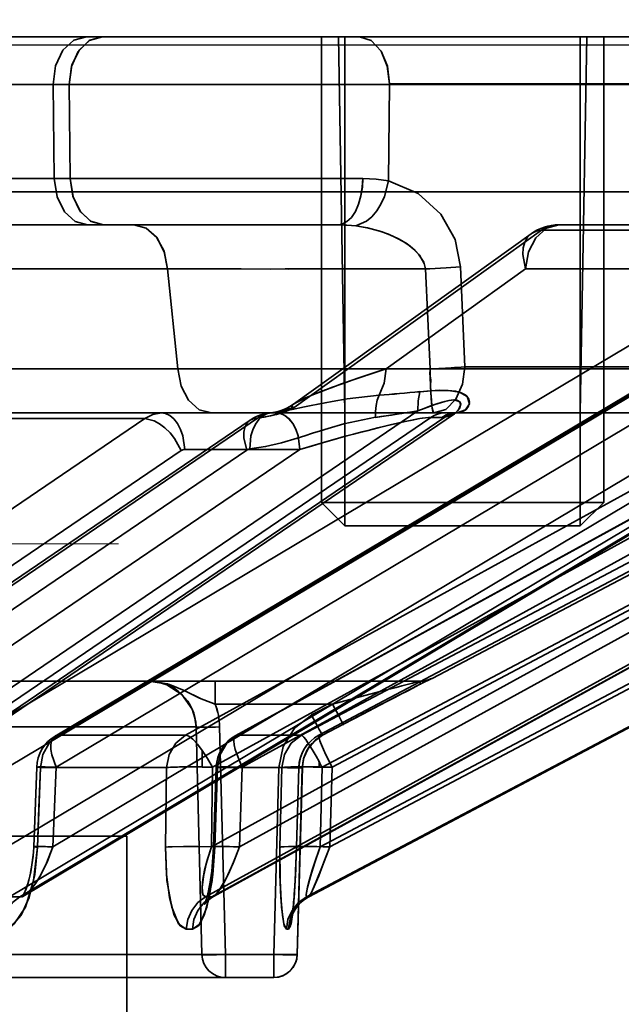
# Model space of a CAD drawing. Header units: millimetres. Extents: x -1465 to 393277, y -3788 to 454312.
# Tile 361 of 656: x 358136 to 358148, y 11940 to 11961. Entities that reach past the tile are written whole.
import ezdxf

# ---------------------------------------------------------------- set-up
doc = ezdxf.new("R2010")
doc.units = ezdxf.units.MM
doc.header["$XCLIPFRAME"] = 2
doc.linetypes.add('DASHED', pattern=[0.75, 0.5, -0.25])
for name, color, linetype in [('AHU03-3-68634OBJ', 8, 'Continuous'), ('EC-MTR_250-0_7OBJ', 8, 'Continuous'), ('FLUID-Wy2', 8, 'Continuous'), ('HEX_HEAD_SCR_M6X16OBJ', 8, 'Continuous')]:
    doc.layers.add(name, color=color, linetype=linetype)
picture_1 = doc.add_image_def('image1.bmp', size_in_pixel=(951, 911))

msp = doc.modelspace()

# ---------------------------------------------------------------- linework, layer by layer
at = {"layer": 'AHU03-3-68634OBJ', "color": 8, "linetype": 'Continuous', "lineweight": 35, "ltscale": 100}
msp.add_line((358221.129, 11960.602), (357953.129, 11960.602), dxfattribs=at)
at = {"layer": 'EC-MTR_250-0_7OBJ', "color": 8, "linetype": 'Continuous', "lineweight": 35, "ltscale": 100}
for p, q in [((358097.358, 11960.602), (358137.119, 11960.602)), ((358137.459, 11960.602), (358137.119, 11960.602)), ((358137.459, 11960.602), (358162.534, 11960.602)), ((358142.611, 11952.602), (358142.472, 11960.602)), ((358147.611, 11952.602), (358147.751, 11960.602)), ((358134, 11959.584), (358136.412, 11959.584)), ((358136.412, 11959.584), (358136.436, 11957.584)), ((358136.412, 11959.584), (358136.752, 11959.584)), ((358136.777, 11957.584), (358136.752, 11959.584)), ((358143.56, 11959.584), (358136.752, 11959.584)), ((358143.537, 11957.539), (358143.56, 11959.584)), ((358163.474, 11959.602), (358143.56, 11959.602)), ((358163.474, 11959.584), (358143.56, 11959.584)), ((358142.992, 11957.584), (358095.972, 11957.584)), ((358136.777, 11957.584), (358142.992, 11957.584)), ((358154.262, 11957.302), (358027.742, 11957.302)), ((358109.642, 11956.602), (358142.46, 11956.602)), ((358141.52, 11952.789), (358146.572, 11956.414)), ((358146.786, 11956.486), (358141.53, 11952.717)), ((358144.467, 11946.959), (358162.569, 11956.486)), ((358152.865, 11956.486), (358146.786, 11956.486)), ((358153.431, 11956.602), (358147.155, 11956.602)), ((358152.027, 11956.052), (358134.761, 11945.752)), ((358136.454, 11945.731), (358153.721, 11956.031)), ((358153.798, 11956.052), (358136.529, 11945.752)), ((358157.963, 11956.052), (358139.228, 11945.752)), ((358140.291, 11945.745), (358159.028, 11956.045)), ((358159.054, 11956.052), (358140.316, 11945.752)), ((358161.177, 11956.052), (358141.692, 11945.752)), ((358161.545, 11956.052), (358142.06, 11945.752)), ((358138.842, 11955.664), (358134.295, 11955.664)), ((358139.065, 11953.538), (358138.842, 11955.664)), ((358143.489, 11953.539), (358146.449, 11955.664)), ((358146.449, 11955.664), (358143.489, 11953.539)), ((358144.321, 11955.665), (358144.424, 11953.538)), ((358145.07, 11955.712), (358145.162, 11953.584)), ((358150.996, 11955.664), (358146.449, 11955.664)), ((358152.715, 11955.372), (358135.447, 11945.072)), ((358153.741, 11955.372), (358136.474, 11945.072)), ((358158.535, 11955.372), (358139.798, 11945.072)), ((358159.167, 11955.372), (358140.43, 11945.072)), ((358161.61, 11955.372), (358142.125, 11945.072)), ((358161.824, 11955.372), (358142.339, 11945.072)), ((358139.065, 11953.538), (358131.522, 11953.539)), ((358151.031, 11953.538), (358143.489, 11953.539)), ((358153.304, 11953.584), (358145.162, 11953.584)), ((358151.694, 11953.081), (358135.437, 11943.379)), ((358152.665, 11953.081), (358136.409, 11943.379)), ((358157.414, 11953.081), (358139.775, 11943.379)), ((358158.012, 11953.081), (358140.373, 11943.379)), ((358160.433, 11953.081), (358142.089, 11943.379)), ((358160.635, 11953.081), (358142.291, 11943.379)), ((358144.162, 11952.646), (358130.551, 11943.379)), ((358141.109, 11952.616), (358141.195, 11952.636)), ((358141.195, 11952.635), (358141.281, 11952.663)), ((358141.281, 11952.662), (358141.365, 11952.698)), ((358141.444, 11952.74), (358141.519, 11952.788)), ((358138.359, 11952.486), (358128.464, 11945.752)), ((358144.436, 11952.509), (358129.462, 11942.314)), ((358144.732, 11952.512), (358129.755, 11942.314)), ((358129.952, 11942.384), (358144.937, 11952.587)), ((358130.689, 11945.705), (358140.597, 11952.448)), ((358140.753, 11952.494), (358130.843, 11945.752)), ((358138.359, 11952.486), (358131.601, 11952.486)), ((358144.724, 11952.602), (358134.695, 11952.602)), ((358144.436, 11952.509), (358144.673, 11952.509)), ((358144.961, 11952.602), (358144.724, 11952.602)), ((358144.951, 11952.596), (358144.937, 11952.587)), ((358152.552, 11952.602), (358144.961, 11952.602)), ((358144.966, 11952.602), (358144.968, 11952.602)), ((358152.387, 11952.401), (358135.484, 11942.314)), ((358152.604, 11952.401), (358135.702, 11942.314)), ((358135.801, 11942.346), (358152.686, 11952.422)), ((358157.989, 11952.401), (358139.649, 11942.314)), ((358158.123, 11952.401), (358139.783, 11942.314)), ((358139.818, 11942.324), (358158.152, 11952.408)), ((358160.868, 11952.401), (358141.795, 11942.314)), ((358160.916, 11952.401), (358141.84, 11942.314)), ((358141.844, 11942.315), (358160.916, 11952.401)), ((358139.136, 11951.806), (358129.239, 11945.072)), ((358141.655, 11951.829), (358129.244, 11943.379)), ((358140.528, 11951.814), (358130.621, 11945.072)), ((358141.655, 11951.829), (358139.208, 11951.829)), ((358086.116, 11946.902), (358138.451, 11946.902)), ((358138.451, 11946.902), (358139.856, 11946.902)), ((358139.856, 11946.902), (358139.856, 11946.415)), ((358139.856, 11946.902), (358144.234, 11946.902)), ((358144.268, 11946.864), (358144.03, 11946.742)), ((358144.367, 11946.914), (358144.253, 11946.856)), ((358144.402, 11946.932), (358144.356, 11946.909)), ((358144.42, 11946.941), (358144.402, 11946.932)), ((358144.427, 11946.944), (358144.42, 11946.941)), ((358144.429, 11946.945), (358144.427, 11946.944)), ((358144.458, 11946.959), (358144.467, 11946.959)), ((358143.729, 11946.586), (358143.311, 11946.368)), ((358144.03, 11946.742), (358143.705, 11946.573)), ((358142.347, 11946.415), (358139.856, 11946.415)), ((358141.904, 11946.182), (358142.347, 11946.415)), ((358143.34, 11946.383), (358142.905, 11946.156)), ((358141.902, 11946.181), (358141.904, 11946.182)), ((358141.904, 11946.182), (358141.903, 11946.181)), ((358142.972, 11946.191), (358142.58, 11945.985)), ((358142.58, 11945.985), (358142.135, 11945.752)), ((358142.58, 11945.985), (358142.135, 11945.752)), ((358142.58, 11945.985), (358142.135, 11945.752)), ((358134.571, 11945.928), (358139.451, 11945.928)), ((358139.228, 11945.752), (358136.529, 11945.752)), ((358139.573, 11941.088), (358139.451, 11945.928)), ((358139.451, 11945.928), (358139.573, 11941.088)), ((358140.072, 11941.088), (358139.95, 11945.928)), ((358141.692, 11945.752), (358140.316, 11945.752)), ((358142.135, 11945.752), (358142.055, 11945.703)), ((358142.135, 11945.752), (358142.06, 11945.752)), ((358141.914, 11945.579), (358141.855, 11945.505)), ((358141.982, 11945.646), (358141.913, 11945.578)), ((358142.056, 11945.704), (358141.98, 11945.645)), ((358139.58, 11945.43), (358139.58, 11945.076)), ((358141.765, 11945.339), (358141.734, 11945.248)), ((358141.805, 11945.424), (358141.764, 11945.338)), ((358141.855, 11945.505), (358141.805, 11945.424)), ((358141.715, 11945.158), (358141.707, 11945.064)), ((358141.734, 11945.25), (358141.715, 11945.156)), ((358142.061, 11945.19), (358142.061, 11945.073)), ((358136.064, 11945.074), (358135.999, 11943.382)), ((358136.081, 11943.372), (358136.146, 11945.065)), ((358138.823, 11945.065), (358136.146, 11945.065)), ((358136.474, 11945.072), (358136.409, 11943.379)), ((358138.799, 11943.372), (358138.823, 11945.065)), ((358138.823, 11945.065), (358138.799, 11943.372)), ((358139.798, 11945.072), (358139.775, 11943.379)), ((358139.877, 11945.071), (358139.819, 11943.378)), ((358139.904, 11945.065), (358139.846, 11943.372)), ((358139.846, 11943.372), (358139.904, 11945.065)), ((358141.269, 11945.065), (358139.904, 11945.065)), ((358140.43, 11945.072), (358140.373, 11943.379)), ((358141.207, 11945.065), (358141.099, 11941.088)), ((358141.232, 11943.372), (358141.269, 11945.065)), ((358141.269, 11945.065), (358141.232, 11943.372)), ((358141.632, 11945.066), (358141.584, 11943.374)), ((358141.633, 11945.065), (358141.586, 11943.372)), ((358141.586, 11943.372), (358141.633, 11945.065)), ((358141.706, 11945.065), (358141.598, 11941.088)), ((358141.707, 11945.064), (358141.599, 11941.088)), ((358141.706, 11945.065), (358141.633, 11945.065)), ((358142.125, 11945.072), (358142.089, 11943.379)), ((358142.339, 11945.072), (358142.291, 11943.379)), ((358036.279, 11943.602), (358137.979, 11943.602)), ((358137.979, 11943.602), (358137.979, 11885.102)), ((358139.815, 11943.268), (358139.819, 11943.378)), ((358141.578, 11943.188), (358141.584, 11943.374)), ((358141.565, 11942.866), (358141.572, 11943.028)), ((358141.571, 11943.009), (358141.578, 11943.198)), ((358141.56, 11942.756), (358141.568, 11942.922)), ((358135.894, 11942.668), (358135.917, 11942.755)), ((358141.547, 11942.527), (358141.556, 11942.677)), ((358141.553, 11942.639), (358141.561, 11942.788)), ((358141.531, 11942.31), (358141.537, 11942.388)), ((358141.536, 11942.37), (358141.542, 11942.456)), ((358141.54, 11942.433), (358141.549, 11942.567)), ((358135.772, 11942.325), (358135.753, 11942.309)), ((358135.802, 11942.345), (358135.771, 11942.325)), ((358139.636, 11942.171), (358139.646, 11942.195)), ((358139.646, 11942.195), (358139.658, 11942.229)), ((358139.658, 11942.229), (358139.671, 11942.272)), ((358139.718, 11942.255), (358139.684, 11942.223)), ((358139.763, 11942.29), (358139.718, 11942.255)), ((358139.819, 11942.324), (358139.763, 11942.29)), ((358141.517, 11942.148), (358141.522, 11942.204)), ((358141.522, 11942.198), (358141.527, 11942.262)), ((358141.527, 11942.252), (358141.532, 11942.323)), ((358141.494, 11941.952), (358141.498, 11941.982)), ((358141.498, 11941.982), (358141.503, 11942.018)), ((358141.503, 11942.018), (358141.507, 11942.057)), ((358141.507, 11942.054), (358141.512, 11942.1)), ((358141.512, 11942.1), (358141.517, 11942.15)), ((358141.488, 11941.921), (358141.494, 11941.952)), ((358141.598, 11941.088), (358089.26, 11941.088)), ((358140.072, 11941.088), (358140.072, 11940.602)), ((358141.099, 11941.088), (358141.099, 11940.602)), ((358141.099, 11940.602), (358089.281, 11940.602))]:
    msp.add_line(p, q, dxfattribs=at)
at = {"layer": 'EC-MTR_250-0_7OBJ', "color": 8, "linetype": 'Continuous', "lineweight": 35, "ltscale": 100, "flags": 128}
for points in [[(358137.119, 11960.602), (358136.849, 11960.526), (358136.622, 11960.314), (358136.465, 11959.983), (358136.412, 11959.584)], [(358137.459, 11960.602), (358137.192, 11960.527), (358136.967, 11960.319), (358136.809, 11959.995), (358136.752, 11959.584)], [(358136.752, 11959.584), (358136.801, 11959.967), (358136.947, 11960.291), (358137.178, 11960.519), (358137.459, 11960.602)], [(358143.559, 11959.602), (358143.512, 11959.979), (358143.379, 11960.297), (358143.172, 11960.52), (358142.92, 11960.602)], [(358143.56, 11959.602), (358143.513, 11959.979), (358143.379, 11960.298), (358143.172, 11960.521), (358142.92, 11960.602)], [(358137.143, 11956.602), (358136.879, 11956.674), (358136.655, 11956.878), (358136.497, 11957.196), (358136.436, 11957.584)], [(358137.484, 11956.602), (358137.219, 11956.674), (358136.995, 11956.878), (358136.837, 11957.196), (358136.777, 11957.584)], [(358136.777, 11957.584), (358136.832, 11957.211), (358136.981, 11956.899), (358137.208, 11956.68), (358137.484, 11956.602)], [(358142.46, 11956.602), (358142.556, 11956.618), (358142.654, 11956.67), (358142.749, 11956.761), (358142.833, 11956.888), (358142.902, 11957.045), (358142.952, 11957.221), (358142.982, 11957.404), (358142.992, 11957.584)], [(358142.992, 11957.584), (358142.981, 11957.404), (358142.952, 11957.221), (358142.902, 11957.045), (358142.833, 11956.888), (358142.748, 11956.761), (358142.654, 11956.67), (358142.556, 11956.618), (358142.46, 11956.602)], [(358142.846, 11956.579), (358143.07, 11956.678), (358143.182, 11956.774), (358143.287, 11956.898), (358143.378, 11957.045), (358143.451, 11957.207), (358143.537, 11957.539)], [(358143.537, 11957.539), (358143.272, 11957.573), (358142.992, 11957.584)], [(358142.992, 11957.584), (358143.272, 11957.573), (358143.537, 11957.539)], [(358143.537, 11957.539), (358144.17, 11957.27), (358144.649, 11956.832), (358144.953, 11956.291), (358145.07, 11955.712)], [(358138.125, 11956.602), (358138.387, 11956.533), (358138.608, 11956.342), (358138.77, 11956.041), (358138.842, 11955.664)], [(358138.842, 11955.664), (358138.774, 11956.029), (358138.616, 11956.331), (358138.389, 11956.531), (358138.125, 11956.602)], [(358142.46, 11956.602), (358142.56, 11956.6), (358142.846, 11956.579)], [(358142.846, 11956.579), (358142.753, 11956.589), (358142.46, 11956.602)], [(358142.846, 11956.579), (358143.089, 11956.538), (358143.4, 11956.452), (358143.612, 11956.37), (358143.766, 11956.296), (358143.933, 11956.195), (358144.064, 11956.095), (358144.178, 11955.98), (358144.285, 11955.807), (358144.321, 11955.665)], [(358144.321, 11955.665), (358144.294, 11955.782), (358144.195, 11955.959), (358144.102, 11956.06), (358143.995, 11956.151), (358143.861, 11956.242), (358143.7, 11956.329), (358143.537, 11956.401), (358143.335, 11956.473), (358143.077, 11956.54), (358142.846, 11956.579)], [(358146.786, 11956.486), (358146.672, 11956.465), (358146.573, 11956.415), (358146.493, 11956.337), (358146.435, 11956.236), (358146.401, 11956.114), (358146.392, 11955.974), (358146.449, 11955.664)], [(358146.449, 11955.664), (358146.392, 11955.974), (358146.401, 11956.114), (358146.435, 11956.236), (358146.493, 11956.337), (358146.573, 11956.415), (358146.672, 11956.465), (358146.786, 11956.486)], [(358146.449, 11955.664), (358146.515, 11956.027), (358146.67, 11956.329), (358146.893, 11956.53), (358147.155, 11956.602)], [(358147.155, 11956.602), (358146.892, 11956.53), (358146.67, 11956.329), (358146.515, 11956.027), (358146.449, 11955.664)], [(358146.786, 11956.486), (358146.899, 11956.548), (358147.02, 11956.587), (358147.155, 11956.602)], [(358146.786, 11956.486), (358146.904, 11956.55), (358147.028, 11956.589), (358147.155, 11956.602)], [(358142.058, 11945.751), (358161.69, 11956.13), (358161.832, 11956.205), (358161.968, 11956.279), (358162.097, 11956.349)], [(358138.842, 11955.667), (358140.018, 11955.664), (358141.421, 11955.663), (358142.806, 11955.664), (358144.321, 11955.665)], [(358144.321, 11955.665), (358143.703, 11955.665), (358143.091, 11955.665), (358142.489, 11955.664), (358141.899, 11955.664), (358141.344, 11955.664), (358141.022, 11955.663), (358140.404, 11955.664), (358139.716, 11955.665), (358139.227, 11955.666), (358138.842, 11955.667)], [(358144.412, 11955.669), (358144.765, 11955.688), (358145.07, 11955.712)], [(358139.065, 11953.538), (358139.548, 11953.538), (358140.196, 11953.538), (358141.04, 11953.539), (358141.504, 11953.538), (358142.084, 11953.538), (358142.903, 11953.538), (358143.795, 11953.538), (358144.424, 11953.538)], [(358139.065, 11953.538), (358139.131, 11953.175), (358139.287, 11952.872), (358139.512, 11952.672), (358139.775, 11952.602)], [(358139.065, 11953.538), (358139.131, 11953.175), (358139.288, 11952.872), (358139.512, 11952.672), (358139.775, 11952.602)], [(358143.489, 11953.539), (358143.249, 11953.461), (358142.847, 11953.327), (358142.542, 11953.221), (358142.319, 11953.139), (358142.12, 11953.064), (358141.931, 11952.988), (358141.79, 11952.928), (358141.673, 11952.874), (358141.567, 11952.819), (358141.5, 11952.773), (358141.476, 11952.735), (358141.53, 11952.717)], [(358141.53, 11952.717), (358141.476, 11952.737), (358141.501, 11952.775), (358141.57, 11952.82), (358141.68, 11952.878), (358141.797, 11952.932), (358141.941, 11952.993), (358142.134, 11953.069), (358142.33, 11953.143), (358142.555, 11953.225), (358142.865, 11953.333), (358143.255, 11953.463), (358143.489, 11953.539)], [(358143.336, 11952.979), (358143.442, 11953.239), (358143.489, 11953.539)], [(358144.424, 11953.538), (358144.414, 11953.43), (358144.435, 11953.309), (358144.432, 11953.187), (358144.436, 11953.06), (358144.444, 11952.933), (358144.454, 11952.812), (358144.467, 11952.707), (358144.484, 11952.631), (358144.503, 11952.602)], [(358145.162, 11953.584), (358145.084, 11953.577), (358145.009, 11953.571), (358144.938, 11953.566), (358144.871, 11953.561), (358144.808, 11953.557), (358144.75, 11953.554), (358144.697, 11953.551), (358144.648, 11953.548), (358144.604, 11953.546), (358144.563, 11953.544), (358144.524, 11953.542), (358144.488, 11953.541), (358144.455, 11953.539), (358144.424, 11953.538)], [(358144.503, 11952.602), (358144.489, 11952.617), (358144.475, 11952.666), (358144.461, 11952.753), (358144.449, 11952.873), (358144.439, 11953.022), (358144.431, 11953.19), (358144.426, 11953.365), (358144.424, 11953.538)], [(358144.503, 11952.602), (358144.758, 11952.679), (358144.97, 11952.896), (358145.11, 11953.213), (358145.162, 11953.584)], [(358144.162, 11952.646), (358144.165, 11952.86), (358144.206, 11953.055)], [(358144.162, 11952.646), (358144.165, 11952.861), (358144.206, 11953.055)], [(358144.206, 11953.055), (358144.428, 11953.074), (358144.628, 11953.084), (358144.804, 11953.082), (358144.958, 11953.065), (358145.083, 11953.031), (358145.177, 11952.979), (358145.236, 11952.91), (358145.258, 11952.829), (358145.24, 11952.747), (358145.186, 11952.675), (358145.101, 11952.625), (358144.993, 11952.603)], [(358144.993, 11952.603), (358145.174, 11952.666), (358145.255, 11952.8), (358145.209, 11952.95), (358145.043, 11953.046), (358144.803, 11953.082), (358144.538, 11953.08), (358144.206, 11953.055)], [(358141.034, 11952.606), (358141.249, 11952.633), (358141.491, 11952.678), (358141.755, 11952.733), (358141.896, 11952.762), (358142.041, 11952.791), (358142.191, 11952.82), (358142.344, 11952.848), (358142.662, 11952.901), (358143.336, 11952.979)], [(358143.336, 11952.979), (358143.299, 11952.874), (358143.273, 11952.758), (358143.26, 11952.635), (358143.261, 11952.509)], [(358144.732, 11952.512), (358144.938, 11952.587), (358145.025, 11952.67), (358145.07, 11952.766), (358145.051, 11952.842), (358144.942, 11952.88), (358144.821, 11952.868), (358144.678, 11952.833), (358144.519, 11952.782), (358144.349, 11952.72), (358144.162, 11952.646)], [(358144.732, 11952.512), (358144.916, 11952.573), (358145.006, 11952.647), (358145.044, 11952.698), (358145.071, 11952.79), (358145.051, 11952.842), (358144.991, 11952.874), (358144.914, 11952.88), (358144.826, 11952.87), (358144.731, 11952.848), (358144.661, 11952.828), (358144.525, 11952.784), (358144.417, 11952.746), (358144.296, 11952.699), (358144.162, 11952.646)], [(358140.753, 11952.494), (358140.894, 11952.513), (358141.03, 11952.54), (358141.164, 11952.574), (358141.297, 11952.616), (358141.422, 11952.664), (358141.53, 11952.717)], [(358141.53, 11952.717), (358141.358, 11952.639), (358141.161, 11952.573), (358140.956, 11952.524), (358140.753, 11952.494)], [(358141.53, 11952.717), (358141.439, 11952.699), (358141.352, 11952.674), (358141.226, 11952.641), (358141.123, 11952.619), (358141.035, 11952.606)], [(358141.364, 11952.697), (358141.444, 11952.74), (358141.519, 11952.788)], [(358144.162, 11952.646), (358143.948, 11952.611), (358143.261, 11952.509)], [(358138.359, 11952.486), (358138.531, 11952.572), (358138.713, 11952.602)], [(358138.359, 11952.486), (358138.56, 11952.436), (358138.673, 11952.373), (358138.788, 11952.286), (358138.896, 11952.178), (358138.993, 11952.057), (358139.136, 11951.806)], [(358139.208, 11951.829), (358139.169, 11952.116), (358139.121, 11952.254), (358139.057, 11952.377), (358138.979, 11952.476), (358138.892, 11952.548), (358138.801, 11952.589), (358138.713, 11952.602)], [(358140.528, 11951.814), (358140.466, 11952.075), (358140.466, 11952.191), (358140.487, 11952.294), (358140.527, 11952.378), (358140.587, 11952.441), (358140.663, 11952.48), (358140.753, 11952.494)], [(358141.035, 11952.606), (358140.948, 11952.585), (358140.861, 11952.538), (358140.78, 11952.464), (358140.709, 11952.365), (358140.654, 11952.246), (358140.615, 11952.113), (358140.59, 11951.837)], [(358143.261, 11952.51), (358142.591, 11952.37), (358142.259, 11952.275), (358142.092, 11952.224), (358141.926, 11952.172), (358141.76, 11952.12), (358141.594, 11952.067), (358141.261, 11951.968), (358140.927, 11951.888), (358140.59, 11951.839)], [(358140.59, 11951.838), (358140.927, 11951.887), (358141.261, 11951.968), (358141.594, 11952.067), (358141.76, 11952.119), (358141.926, 11952.172), (358142.092, 11952.224), (358142.259, 11952.275), (358142.592, 11952.37), (358143.261, 11952.51)], [(358140.597, 11952.448), (358140.663, 11952.489), (358140.732, 11952.524), (358140.803, 11952.554), (358140.877, 11952.577), (358140.952, 11952.594), (358141.028, 11952.605)], [(358141.035, 11952.606), (358140.937, 11952.588), (358140.842, 11952.55), (358140.753, 11952.494)], [(358141.028, 11952.605), (358141.055, 11952.608), (358141.082, 11952.612), (358141.108, 11952.616)], [(358141.655, 11951.829), (358141.615, 11952.117), (358141.567, 11952.256), (358141.502, 11952.379), (358141.424, 11952.478), (358141.336, 11952.549), (358141.247, 11952.589), (358141.159, 11952.602)], [(358141.159, 11952.602), (358141.246, 11952.589), (358141.335, 11952.55), (358141.423, 11952.479), (358141.502, 11952.38), (358141.567, 11952.257), (358141.615, 11952.118), (358141.655, 11951.829)], [(358141.655, 11951.829), (358141.915, 11951.906), (358142.158, 11951.976), (358142.385, 11952.041), (358142.597, 11952.099), (358142.795, 11952.152), (358142.98, 11952.201), (358143.152, 11952.245), (358143.313, 11952.285), (358143.463, 11952.321), (358143.602, 11952.355), (358143.731, 11952.386), (358143.851, 11952.413), (358143.963, 11952.438), (358144.066, 11952.459), (358144.162, 11952.477), (358144.25, 11952.492), (358144.327, 11952.502), (358144.39, 11952.508), (358144.436, 11952.509)], [(358141.655, 11951.829), (358141.921, 11951.907), (358142.178, 11951.981), (358142.424, 11952.05), (358142.655, 11952.113), (358142.872, 11952.171), (358143.078, 11952.225), (358143.318, 11952.286), (358143.519, 11952.335), (358143.678, 11952.373), (358143.802, 11952.401), (358143.895, 11952.421), (358144.038, 11952.451), (358144.202, 11952.482), (358144.326, 11952.501), (358144.436, 11952.509)], [(358144.724, 11952.602), (358144.651, 11952.596), (358144.577, 11952.578), (358144.505, 11952.549), (358144.436, 11952.509)], [(358144.436, 11952.509), (358144.505, 11952.549), (358144.577, 11952.578), (358144.651, 11952.596), (358144.724, 11952.602)], [(358144.673, 11952.509), (358144.765, 11952.56), (358144.862, 11952.591), (358144.961, 11952.602)], [(358144.732, 11952.512), (358144.712, 11952.51), (358144.692, 11952.51), (358144.673, 11952.509)], [(358144.732, 11952.512), (358144.858, 11952.58), (358144.993, 11952.603)], [(358144.993, 11952.603), (358144.859, 11952.58), (358144.732, 11952.512)], [(358144.967, 11952.602), (358144.951, 11952.595)], [(358144.961, 11952.602), (358144.982, 11952.602), (358144.993, 11952.603)], [(358139.208, 11951.829), (358139.189, 11951.828), (358139.136, 11951.806)], [(358140.59, 11951.837), (358140.569, 11951.833), (358140.548, 11951.826), (358140.528, 11951.814)], [(358139.856, 11946.415), (358139.519, 11946.542), (358139.195, 11946.701), (358138.845, 11946.842), (358138.451, 11946.902)], [(358139.451, 11945.928), (358139.426, 11946.123), (358139.364, 11946.306), (358139.147, 11946.615), (358138.831, 11946.825), (358138.647, 11946.882), (358138.451, 11946.902)], [(358139.856, 11946.415), (358139.558, 11946.525), (358139.199, 11946.702), (358138.884, 11946.831), (358138.451, 11946.902)], [(358142.347, 11946.414), (358142.899, 11946.559), (358143.438, 11946.7), (358143.698, 11946.767), (358143.821, 11946.799), (358143.937, 11946.829), (358143.992, 11946.843), (358144.044, 11946.856), (358144.092, 11946.869), (358144.135, 11946.879), (358144.171, 11946.889), (358144.199, 11946.896), (358144.21, 11946.898), (358144.207, 11946.82)], [(358142.58, 11945.985), (358142.992, 11946.201), (358143.351, 11946.389), (358143.665, 11946.552), (358143.975, 11946.713), (358144.213, 11946.836), (358144.391, 11946.927), (358144.458, 11946.959)], [(358144.458, 11946.959), (358144.443, 11946.952), (358144.432, 11946.947), (358144.419, 11946.941), (358144.404, 11946.933), (358144.369, 11946.915), (358144.348, 11946.905), (358144.326, 11946.894), (358144.277, 11946.869), (358144.225, 11946.842), (358144.169, 11946.814), (358144.053, 11946.754), (358143.931, 11946.69), (358143.803, 11946.624), (358143.672, 11946.556), (358143.404, 11946.417), (358143.13, 11946.274), (358142.58, 11945.985)], [(358144.225, 11946.902), (358144.248, 11946.902), (358144.271, 11946.904), (358144.293, 11946.906), (358144.314, 11946.91), (358144.335, 11946.914)], [(358144.248, 11946.902), (358144.271, 11946.904), (358144.293, 11946.906), (358144.314, 11946.91), (358144.335, 11946.914), (358144.354, 11946.919), (358144.372, 11946.924), (358144.389, 11946.929), (358144.404, 11946.935), (358144.415, 11946.939), (358144.427, 11946.944)], [(358142.347, 11946.415), (358142.389, 11946.334), (358142.432, 11946.253), (358142.474, 11946.175), (358142.511, 11946.106), (358142.541, 11946.051), (358142.553, 11946.03), (358142.563, 11946.012), (358142.57, 11945.999), (358142.576, 11945.991), (358142.577, 11945.965)], [(358141.902, 11946.181), (358141.541, 11945.9), (358141.3, 11945.513), (358141.207, 11945.064)], [(358142.135, 11945.752), (358142.126, 11945.766), (358142.119, 11945.779), (358142.109, 11945.796), (358142.097, 11945.818), (358142.067, 11945.873), (358142.03, 11945.942), (358141.988, 11946.02), (358141.945, 11946.101), (358141.903, 11946.181)], [(358136.146, 11945.065), (358136.197, 11945.34), (358136.33, 11945.579), (358136.529, 11945.752)], [(358136.529, 11945.752), (358136.465, 11945.737), (358136.415, 11945.697), (358136.381, 11945.634), (358136.365, 11945.55), (358136.366, 11945.448), (358136.385, 11945.331), (358136.474, 11945.072)], [(358138.823, 11945.065), (358138.877, 11945.34), (358139.017, 11945.579), (358139.228, 11945.752)], [(358139.228, 11945.752), (358139.259, 11945.745), (358139.296, 11945.728), (358139.381, 11945.664), (358139.477, 11945.562), (358139.58, 11945.43)], [(358139.451, 11945.928), (358139.462, 11945.926), (358139.474, 11945.925), (358139.491, 11945.924), (358139.513, 11945.923), (358139.539, 11945.923), (358139.604, 11945.923), (358139.683, 11945.923), (358139.77, 11945.924), (358139.861, 11945.926), (358139.95, 11945.928)], [(358139.904, 11945.065), (358139.958, 11945.34), (358140.102, 11945.579), (358140.316, 11945.752)], [(358140.316, 11945.752), (358140.297, 11945.747), (358140.28, 11945.737), (358140.258, 11945.697), (358140.253, 11945.669), (358140.251, 11945.634), (358140.259, 11945.55), (358140.282, 11945.448), (358140.319, 11945.331), (358140.369, 11945.204), (358140.43, 11945.072)], [(358141.269, 11945.065), (358141.327, 11945.345), (358141.473, 11945.58), (358141.692, 11945.752)], [(358141.692, 11945.752), (358141.711, 11945.74), (358141.725, 11945.726), (358141.741, 11945.708), (358141.779, 11945.658), (358141.825, 11945.59), (358141.878, 11945.507), (358141.936, 11945.411), (358141.998, 11945.304), (358142.061, 11945.19)], [(358141.706, 11945.065), (358141.741, 11945.274), (358141.829, 11945.466), (358141.962, 11945.628), (358142.135, 11945.752)], [(358142.339, 11945.072), (358142.209, 11945.331), (358142.155, 11945.448), (358142.112, 11945.55), (358142.094, 11945.595), (358142.079, 11945.634), (358142.068, 11945.669), (358142.059, 11945.697), (358142.054, 11945.72), (358142.053, 11945.737), (358142.054, 11945.748)], [(358139.798, 11945.072), (358139.693, 11945.259), (358139.58, 11945.43)], [(358136.146, 11945.065), (358136.066, 11945.073), (358136.1, 11945.077), (358136.242, 11945.077), (358136.474, 11945.072)], [(358136.474, 11945.072), (358136.242, 11945.077), (358136.1, 11945.077), (358136.066, 11945.073), (358136.146, 11945.065)], [(358136.146, 11945.065), (358136.112, 11944.218), (358136.078, 11943.372)], [(358138.823, 11945.065), (358138.862, 11945.068), (358138.907, 11945.07), (358138.955, 11945.072), (358139.004, 11945.074), (358139.052, 11945.075), (358139.1, 11945.076), (358139.145, 11945.077), (358139.189, 11945.077), (358139.23, 11945.078), (358139.269, 11945.078), (358139.305, 11945.078), (358139.338, 11945.078), (358139.368, 11945.078), (358139.396, 11945.078), (358139.426, 11945.077), (358139.459, 11945.077), (358139.493, 11945.077), (358139.524, 11945.077), (358139.553, 11945.076), (358139.58, 11945.076)], [(358139.904, 11945.065), (358139.883, 11945.073), (358139.976, 11945.077), (358140.168, 11945.077), (358140.43, 11945.072)], [(358140.43, 11945.072), (358140.168, 11945.077), (358139.976, 11945.077), (358139.883, 11945.073), (358139.904, 11945.065)], [(358141.207, 11945.065), (358141.3, 11945.062), (358141.395, 11945.061), (358141.486, 11945.059), (358141.567, 11945.059), (358141.601, 11945.059), (358141.632, 11945.059), (358141.657, 11945.06), (358141.677, 11945.061), (358141.692, 11945.061), (358141.706, 11945.065)], [(358141.706, 11945.065), (358141.692, 11945.061), (358141.677, 11945.061), (358141.657, 11945.06), (358141.632, 11945.059), (358141.602, 11945.059), (358141.567, 11945.059), (358141.486, 11945.059), (358141.395, 11945.061), (358141.3, 11945.062), (358141.207, 11945.065)], [(358142.061, 11945.073), (358142.033, 11945.074), (358142.002, 11945.074), (358141.97, 11945.075), (358141.937, 11945.075), (358141.907, 11945.076), (358141.879, 11945.076), (358141.851, 11945.077), (358141.822, 11945.077), (358141.792, 11945.077), (358141.759, 11945.077), (358141.724, 11945.078), (358141.686, 11945.078), (358141.645, 11945.078), (358141.602, 11945.078), (358141.558, 11945.077), (358141.511, 11945.077), (358141.464, 11945.076), (358141.416, 11945.075), (358141.37, 11945.073), (358141.328, 11945.071), (358141.293, 11945.068), (358141.269, 11945.065)], [(358141.269, 11945.065), (358141.293, 11945.068), (358141.329, 11945.071), (358141.372, 11945.073), (358141.419, 11945.075), (358141.467, 11945.076), (358141.516, 11945.077), (358141.563, 11945.077), (358141.609, 11945.078), (358141.653, 11945.078), (358141.695, 11945.078), (358141.734, 11945.078), (358141.77, 11945.077), (358141.804, 11945.077), (358141.835, 11945.077), (358141.863, 11945.076), (358141.891, 11945.076), (358141.919, 11945.076), (358141.949, 11945.075), (358141.98, 11945.075), (358142.011, 11945.074), (358142.039, 11945.074), (358142.061, 11945.073)], [(358141.633, 11945.065), (358141.671, 11945.073), (358141.794, 11945.077), (358141.964, 11945.078), (358142.151, 11945.075), (358142.339, 11945.072)], [(358141.633, 11945.065), (358141.67, 11945.073), (358141.81, 11945.077), (358142.043, 11945.077), (358142.339, 11945.072)], [(358136.081, 11943.372), (358136.022, 11942.792), (358135.902, 11942.301), (358135.734, 11941.928), (358135.535, 11941.701), (358135.324, 11941.627)], [(358135.324, 11941.627), (358135.585, 11941.743), (358135.822, 11942.097), (358135.998, 11942.661), (358136.081, 11943.372)], [(358136.409, 11943.379), (358136.272, 11943.029), (358136.108, 11942.707), (358135.951, 11942.481), (358135.801, 11942.346)], [(358136.409, 11943.379), (358136.283, 11943.053), (358136.151, 11942.783), (358136.046, 11942.609), (358135.897, 11942.422), (358135.802, 11942.346)], [(358135.916, 11942.754), (358135.936, 11942.845), (358135.954, 11942.943), (358135.97, 11943.046), (358135.983, 11943.154), (358135.993, 11943.266), (358135.999, 11943.382)], [(358135.933, 11942.832), (358135.949, 11942.913), (358135.963, 11942.997), (358135.975, 11943.086), (358135.985, 11943.179), (358135.994, 11943.278)], [(358135.999, 11943.382), (358136.012, 11943.379), (358136.033, 11943.376), (358136.047, 11943.375), (358136.081, 11943.372)], [(358136.409, 11943.379), (358136.327, 11943.381), (358136.249, 11943.383), (358136.178, 11943.384), (358136.116, 11943.385), (358136.089, 11943.385), (358136.066, 11943.385), (358136.046, 11943.385), (358136.029, 11943.385), (358136.016, 11943.384), (358136.001, 11943.383)], [(358136.409, 11943.379), (358136.291, 11943.382), (358136.236, 11943.383), (358136.185, 11943.384), (358136.139, 11943.385), (358136.098, 11943.385), (358136.063, 11943.385), (358136.035, 11943.385), (358136.016, 11943.384), (358136.004, 11943.383), (358136.013, 11943.379), (358136.03, 11943.376), (358136.053, 11943.374), (358136.081, 11943.372)], [(358139.775, 11943.379), (358139.485, 11943.384), (358139.185, 11943.385), (358138.942, 11943.38), (358138.857, 11943.376), (358138.799, 11943.372)], [(358139.241, 11941.627), (358139.077, 11941.743), (358138.931, 11942.097), (358138.83, 11942.661), (358138.799, 11943.372)], [(358138.799, 11943.372), (358138.818, 11942.792), (358138.883, 11942.301), (358138.985, 11941.928), (358139.109, 11941.701), (358139.241, 11941.627)], [(358139.846, 11943.372), (358139.805, 11942.792), (358139.729, 11942.301), (358139.624, 11941.928), (358139.502, 11941.701), (358139.373, 11941.627)], [(358139.373, 11941.627), (358139.533, 11941.743), (358139.679, 11942.097), (358139.789, 11942.661), (358139.846, 11943.372)], [(358139.775, 11943.379), (358139.691, 11943.115), (358139.631, 11942.882), (358139.593, 11942.682), (358139.578, 11942.521), (358139.582, 11942.41), (358139.599, 11942.35), (358139.649, 11942.314)], [(358139.775, 11943.379), (358139.67, 11943.043), (358139.604, 11942.75), (358139.578, 11942.515), (358139.594, 11942.366), (358139.649, 11942.314)], [(358139.791, 11942.956), (358139.8, 11943.056), (358139.808, 11943.161), (358139.815, 11943.268), (358139.819, 11943.378)], [(358140.373, 11943.379), (358140.237, 11943.033), (358140.079, 11942.691), (358139.928, 11942.437), (358139.818, 11942.324)], [(358140.373, 11943.379), (358140.267, 11943.104), (358140.16, 11942.856), (358140.065, 11942.663), (358139.958, 11942.48), (358139.892, 11942.39), (358139.818, 11942.324)], [(358140.373, 11943.379), (358140.266, 11943.382), (358140.161, 11943.384), (358140.064, 11943.385), (358139.979, 11943.385), (358139.942, 11943.385), (358139.91, 11943.385), (358139.882, 11943.384), (358139.859, 11943.383), (358139.842, 11943.382), (358139.829, 11943.381), (358139.819, 11943.381)], [(358139.819, 11943.378), (358139.835, 11943.374), (358139.846, 11943.372)], [(358140.373, 11943.379), (358140.242, 11943.382), (358140.117, 11943.384), (358140.059, 11943.385), (358140.006, 11943.385), (358139.958, 11943.385), (358139.917, 11943.385), (358139.882, 11943.384), (358139.855, 11943.383), (358139.836, 11943.382), (358139.824, 11943.381), (358139.846, 11943.372)], [(358141.232, 11943.372), (358141.23, 11942.792), (358141.248, 11942.301), (358141.282, 11941.928), (358141.324, 11941.701), (358141.37, 11941.627)], [(358142.089, 11943.379), (358141.8, 11943.384), (358141.655, 11943.385), (358141.522, 11943.385), (358141.41, 11943.383), (358141.322, 11943.38), (358141.263, 11943.376), (358141.244, 11943.374), (358141.232, 11943.372)], [(358141.37, 11941.627), (358141.313, 11941.743), (358141.264, 11942.097), (358141.233, 11942.661), (358141.232, 11943.372)], [(358141.586, 11943.372), (358141.564, 11942.792), (358141.534, 11942.301), (358141.498, 11941.928), (358141.457, 11941.701), (358141.415, 11941.627)], [(358141.415, 11941.627), (358141.467, 11941.743), (358141.516, 11942.097), (358141.557, 11942.661), (358141.586, 11943.372)], [(358142.291, 11943.379), (358142.152, 11943.382), (358142.013, 11943.384), (358141.883, 11943.385), (358141.823, 11943.385), (358141.769, 11943.385), (358141.722, 11943.384), (358141.681, 11943.383), (358141.647, 11943.382), (358141.62, 11943.38), (358141.601, 11943.378), (358141.589, 11943.376), (358141.586, 11943.393), (358141.581, 11943.364), (358141.587, 11943.341)], [(358141.586, 11943.372), (358141.594, 11943.377), (358141.62, 11943.38), (358141.647, 11943.382), (358141.681, 11943.383), (358141.722, 11943.384), (358141.769, 11943.385), (358141.823, 11943.385), (358141.883, 11943.385), (358142.013, 11943.384), (358142.152, 11943.382), (358142.291, 11943.379)], [(358142.089, 11943.379), (358141.995, 11943.115), (358141.919, 11942.882), (358141.859, 11942.682), (358141.816, 11942.521), (358141.793, 11942.41), (358141.785, 11942.35), (358141.795, 11942.314)], [(358142.089, 11943.379), (358141.971, 11943.043), (358141.878, 11942.75), (358141.815, 11942.515), (358141.787, 11942.366), (358141.795, 11942.314)], [(358142.291, 11943.379), (358142.167, 11943.052), (358142.055, 11942.765), (358141.958, 11942.532), (358141.886, 11942.376), (358141.844, 11942.315)], [(358142.291, 11943.379), (358142.137, 11942.975), (358142.004, 11942.641), (358141.902, 11942.409), (358141.844, 11942.315)], [(358139.781, 11942.859), (358139.791, 11942.956), (358139.8, 11943.057), (358139.808, 11943.161)], [(358139.7, 11942.381), (358139.715, 11942.446), (358139.729, 11942.518), (358139.743, 11942.595), (358139.757, 11942.678), (358139.769, 11942.766), (358139.781, 11942.859)], [(358139.729, 11942.518), (358139.743, 11942.595), (358139.757, 11942.678), (358139.769, 11942.766), (358139.781, 11942.859)], [(358135.751, 11942.31), (358135.764, 11942.329), (358135.781, 11942.361), (358135.802, 11942.403), (358135.825, 11942.456), (358135.848, 11942.519), (358135.872, 11942.59), (358135.894, 11942.668)], [(358135.762, 11942.327), (358135.778, 11942.354), (358135.796, 11942.39), (358135.816, 11942.435), (358135.837, 11942.488), (358135.858, 11942.547), (358135.879, 11942.612), (358135.898, 11942.682)], [(358139.671, 11942.271), (358139.685, 11942.322), (358139.7, 11942.381), (358139.715, 11942.446)], [(358135.702, 11942.314), (358135.552, 11942.194), (358135.431, 11942.028), (358135.353, 11941.832), (358135.324, 11941.627)], [(358135.702, 11942.314), (358135.734, 11942.317), (358135.767, 11942.328), (358135.802, 11942.346)], [(358139.649, 11942.314), (358139.487, 11942.194), (358139.356, 11942.028), (358139.272, 11941.832), (358139.241, 11941.627)], [(358139.783, 11942.314), (358139.62, 11942.194), (358139.489, 11942.028), (358139.404, 11941.832), (358139.373, 11941.627)], [(358139.659, 11942.195), (358139.642, 11942.173), (358139.632, 11942.159), (358139.636, 11942.171)], [(358139.684, 11942.223), (358139.658, 11942.195), (358139.641, 11942.173)], [(358139.783, 11942.314), (358139.794, 11942.315), (358139.806, 11942.318), (358139.818, 11942.324)], [(358141.795, 11942.314), (358141.626, 11942.194), (358141.49, 11942.028), (358141.402, 11941.832), (358141.37, 11941.627)], [(358141.785, 11942.28), (358141.731, 11942.242), (358141.682, 11942.201), (358141.639, 11942.157), (358141.6, 11942.113), (358141.568, 11942.068), (358141.541, 11942.025), (358141.52, 11941.986), (358141.504, 11941.952), (358141.493, 11941.925), (358141.487, 11941.906), (358141.484, 11941.895)], [(358141.844, 11942.315), (358141.782, 11942.279), (358141.726, 11942.238), (358141.676, 11942.195), (358141.632, 11942.15), (358141.593, 11942.104), (358141.561, 11942.058), (358141.534, 11942.013), (358141.514, 11941.974), (358141.499, 11941.941), (358141.49, 11941.916), (358141.485, 11941.9)], [(358141.795, 11942.314), (358141.807, 11942.314), (358141.84, 11942.314)], [(358141.483, 11941.892), (358141.486, 11941.909), (358141.49, 11941.927)], [(358141.483, 11941.894), (358141.488, 11941.921)], [(358141.37, 11941.627), (358141.382, 11941.627), (358141.415, 11941.627)], [(358139.573, 11941.088), (358139.586, 11941.086), (358139.599, 11941.085), (358139.616, 11941.085), (358139.638, 11941.084), (358139.664, 11941.084), (358139.726, 11941.083), (358139.801, 11941.084), (358139.886, 11941.085), (358139.977, 11941.086), (358140.072, 11941.088)], [(358141.599, 11941.088), (358141.592, 11941.018), (358141.575, 11940.95), (358141.549, 11940.885), (358141.515, 11940.824), (358141.472, 11940.769), (358141.421, 11940.72), (358141.365, 11940.678), (358141.303, 11940.645), (358141.238, 11940.621), (358141.169, 11940.607), (358141.099, 11940.602)], [(358141.598, 11941.088), (358141.581, 11941.085), (358141.566, 11941.084), (358141.546, 11941.083), (358141.521, 11941.083), (358141.459, 11941.083), (358141.382, 11941.083), (358141.295, 11941.084), (358141.199, 11941.086), (358141.099, 11941.088)], [(358141.598, 11941.088), (358141.581, 11941.085), (358141.566, 11941.084), (358141.546, 11941.083), (358141.521, 11941.083), (358141.459, 11941.083), (358141.382, 11941.083), (358141.295, 11941.084), (358141.199, 11941.086), (358141.099, 11941.088)]]:
    msp.add_lwpolyline(points, dxfattribs=at)
at = {"layer": 'EC-MTR_250-0_7OBJ', "color": 8, "linetype": 'Continuous', "lineweight": 35, "ltscale": 100}
for centre, radius, start, end in [((358147.155, 11955.602), 1, 90, 125.6628), ((358143.712, 11972.198), 16.544, 272.1091, 272.4261), ((358143.712, 11972.192), 16.538, 272.109, 272.4262), ((358139.405, 12002.928), 50.103, 274.5001, 275.4989), ((358139.515, 12001.676), 48.847, 274.4867, 275.5111), ((358139.26, 11981.854), 29.616, 277.7632, 279.5266), ((358138.452, 11945.902), 0.999, 1.4465, 90.0596), ((358144.225, 11947.401), 0.5, 270.0002, 297.7626), ((358144.234, 11947.402), 0.5, 270, 297.7585), ((358138.445, 11945.889), 1.505, 1.4881, 20.4523), ((358138.487, 11945.897), 1.463, 1.214, 20.7264), ((358136.863, 11945.044), 0.8, 120.8173, 177.8037), ((358140.676, 11945.044), 0.8, 118.8004, 178.0637), ((358142.431, 11945.044), 0.8, 117.8625, 178.3877), ((358142.433, 11945.044), 0.8, 117.8385, 178.5281), ((358134.03, 11940.799), 9.153, 27.8266, 28.6695), ((358134.083, 11940.827), 9.093, 27.8238, 28.6723), ((358139.313, 11925.801), 19.276, 88.5589, 89.207), ((358141.594, 11923.341), 21.737, 88.6005, 88.7685), ((358141.595, 11923.363), 21.715, 88.6004, 88.7686), ((358135.593, 11919.186), 23.128, 89.7303, 90.2697), ((358135.593, 11919.368), 22.946, 89.7282, 90.2718), ((358139.716, 11933.517), 8.797, 89.5633, 90.4367), ((358139.716, 11933.639), 8.675, 89.5572, 90.4428), ((358142.215, 11941.607), 0.801, 117.9292, 178.5468), ((358139.307, 11933.083), 8.544, 89.5569, 90.4431), ((358139.307, 11933.201), 8.426, 89.5507, 90.4493), ((358140.072, 11941.101), 0.5, 181.4745, 269.9763), ((358141.099, 11941.101), 0.5, 270.0228, 358.5246)]:
    msp.add_arc(centre, radius, start, end, dxfattribs=at)
at = {"layer": 'FLUID-Wy2', "color": 8, "linetype": 'Continuous', "lineweight": 25, "ltscale": 100}
msp.add_line((357562.8, 11960.43), (359562.8, 11960.43), dxfattribs=at)
at = {"layer": 'FLUID-Wy2', "color": 8, "linetype": 'Continuous', "lineweight": 18, "ltscale": 100}
msp.add_line((357562.8, 11960.43), (359562.8, 11960.43), dxfattribs=at)
at = {"layer": 'FLUID-Wy2', "color": 8, "linetype": 'DASHED', "lineweight": 18, "ltscale": 100}
msp.add_line((359562.8, 11949.823), (357562.8, 11949.823), dxfattribs=at)
at = {"layer": 'HEX_HEAD_SCR_M6X16OBJ', "color": 8, "linetype": 'Continuous', "lineweight": 35, "ltscale": 100}
for p, q in [((358142.111, 11960.602), (358142.111, 11950.702)), ((358142.611, 11950.202), (358142.611, 11960.602)), ((358147.611, 11950.202), (358147.611, 11960.602)), ((358148.111, 11960.602), (358148.111, 11950.702)), ((358142.111, 11950.702), (358148.111, 11950.702)), ((358142.111, 11950.702), (358142.611, 11950.202)), ((358148.111, 11950.702), (358147.611, 11950.202)), ((358147.611, 11950.202), (358142.611, 11950.202))]:
    msp.add_line(p, q, dxfattribs=at)

# ---------------------------------------------------------------- pictures from other files: only their frames are drawn
at = {"color": 8, "lineweight": 13}
image = msp.add_image(picture_1, insert=(357606.986, 12545.821), size_in_units=(1986.021, 1904.625), rotation=-90, dxfattribs=at)
image.set_boundary_path([(-0.5, -0.5), (950.5, 910.5)])

doc.saveas('drawing.dxf')
